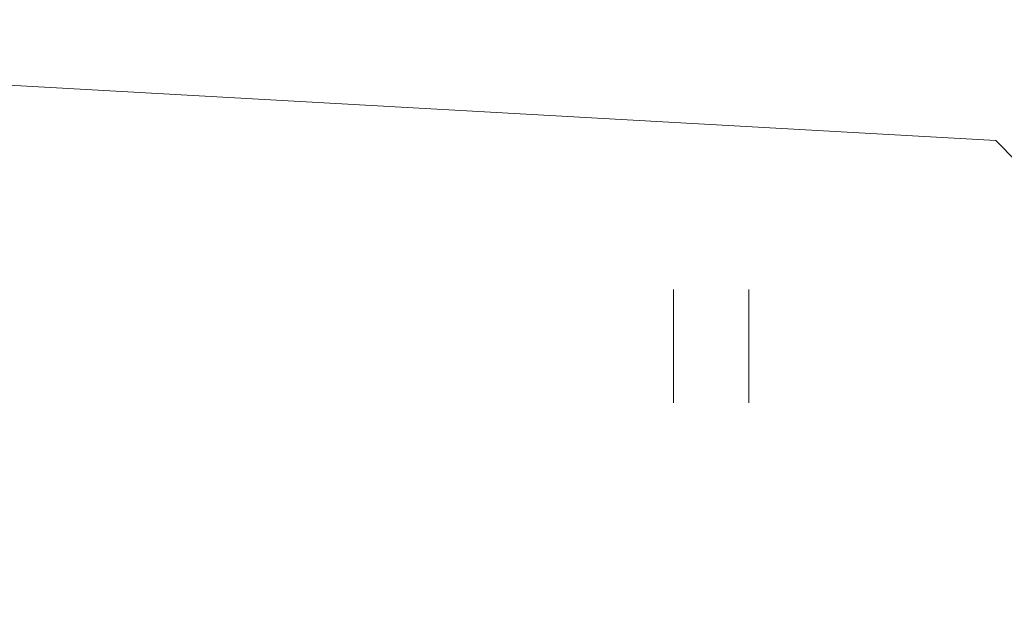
# Model space of a CAD drawing. Header units: metres. Extents: x 5504996 to 5514259, y 5943254 to 5951281.
# Tile 352 of 656: x 5509704.72 to 5509711.25, y 5948016.42 to 5948020.25. Entities that reach past the tile are written whole.
import ezdxf

# ---------------------------------------------------------------- set-up
doc = ezdxf.new("R2010")
doc.units = ezdxf.units.M
doc.layers.get('0').update_dxf_attribs({"linetype": 'CONTINUOUS', "lineweight": 18, "true_color": 0x000000})
doc.layers.add('GES_PrzewodElektroenergetyczny', color=1, linetype='CONTINUOUS', lineweight=18, true_color=0xff0000)
doc.layers.add('KR_ObiektKarto', color=7, linetype='CONTINUOUS', lineweight=18, true_color=0x000000)

# ---------------------------------------------------------------- blocks, each defined once
blk = doc.blocks.new('OTZT_S')
at = {"color": 0, "linetype": 'Continuous', "lineweight": 18, "flags": 128}
for points in [[(-0.5, -0.75), (-0.5, 0.75)], [(0.5, 0.75), (0.5, -0.75)]]:
    blk.add_lwpolyline(points, dxfattribs=at)

msp = doc.modelspace()

# ---------------------------------------------------------------- linework, layer by layer
at = {"layer": 'GES_PrzewodElektroenergetyczny', "color": 1, "linetype": 'Continuous', "lineweight": 18, "true_color": 0xff0000, "flags": 128}
msp.add_lwpolyline([(5509696.92, 5948020.25), (5509711.19, 5948019.45), (5509715.05, 5948015.53), (5509715, 5948011.29), (5509714.99, 5948009.77)], dxfattribs=at)

# ---------------------------------------------------------------- block references
at = {"layer": 'KR_ObiektKarto', "linetype": 'Continuous', "xscale": 0.5, "yscale": 0.5, "zscale": 0.5}
msp.add_blockref('OTZT_S', (5509709.3025, 5948018.0875), dxfattribs=at)
msp.add_blockref('OTZT_S', (5509709.3025, 5948018.0875), dxfattribs=at)

doc.saveas('drawing.dxf')
